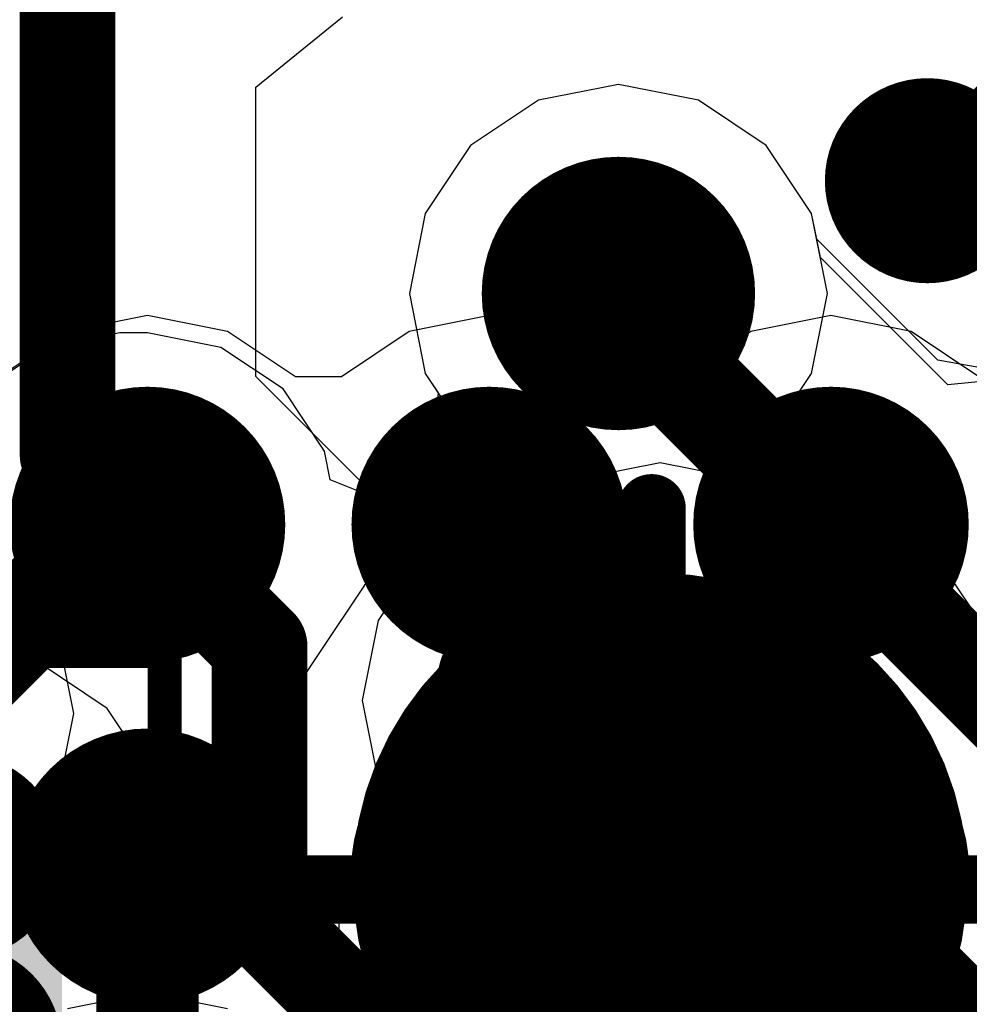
# Model space of a CAD drawing. Header units: millimetres. Extents: x -2 to 68, y -2 to 27.4.
# Tile 407 of 594: x 39.9 to 41.3, y 17.3 to 18.7. Entities that reach past the tile are written whole.
import ezdxf

# ---------------------------------------------------------------- set-up
doc = ezdxf.new("R2010")
doc.units = ezdxf.units.MM
for name, color, linetype in [('BottomLayer', 5, 'Continuous'), ('BottomPaste', 16, 'Continuous'), ('BottomSolder', 6, 'Continuous'), ('DrillGuide', 244, 'Continuous'), ('Mechanical10', 56, 'Continuous'), ('Mechanical6', 56, 'Continuous'), ('Mechanical88', 56, 'Continuous'), ('MidLayer1', 16, 'Continuous'), ('MidLayer2', 76, 'Continuous'), ('MidLayer3', 90, 'Continuous'), ('MidLayer4', 156, 'Continuous'), ('MidLayer5', 130, 'Continuous'), ('MidLayer6', 216, 'Continuous'), ('MidLayer7', 6, 'Continuous'), ('MidLayer8', 54, 'Continuous'), ('MultiLayer', 9, 'Continuous'), ('TopLayer', 1, 'Continuous'), ('TopPaste', 8, 'Continuous'), ('TopSolder', 216, 'Continuous'), ('ViaHoleLayer', 16, 'Continuous')]:
    doc.layers.add(name, color=color, linetype=linetype)

# ---------------------------------------------------------------- blocks, each defined once
blk = doc.blocks.new('TP_0_8MM_B_76')
at = {"layer": 'BottomLayer', "const_width": 0.4001}
blk.add_lwpolyline([(-0.2, 0, 1), (0.2, 0, 1)], format="xyb", close=True, dxfattribs=at)
at = {"layer": 'BottomSolder', "const_width": 0.45}
blk.add_lwpolyline([(-0.225, 0, 1), (0.225, 0, 1)], format="xyb", close=True, dxfattribs=at)
blk = doc.blocks.new('BGA486C50P27X27_1400X1400X125_227')
at = {"layer": 'TopLayer', "const_width": 0.1}
for points in [[(1.95, -4, 1), (2.05, -4, 1)], [(2.45, -4, 1), (2.55, -4, 1)], [(1.95, -4.5, 1), (2.05, -4.5, 1)], [(2.45, -4.5, 1), (2.55, -4.5, 1)], [(1.95, -5, 1), (2.05, -5, 1)], [(2.45, -5, 1), (2.55, -5, 1)]]:
    blk.add_lwpolyline(points, format="xyb", close=True, dxfattribs=at)
at = {"layer": 'TopPaste', "const_width": 0.1}
for points in [[(1.95, -4, 1), (2.05, -4, 1)], [(2.45, -4, 1), (2.55, -4, 1)], [(1.95, -4.5, 1), (2.05, -4.5, 1)], [(2.45, -4.5, 1), (2.55, -4.5, 1)], [(1.95, -5, 1), (2.05, -5, 1)], [(2.45, -5, 1), (2.55, -5, 1)]]:
    blk.add_lwpolyline(points, format="xyb", close=True, dxfattribs=at)
at = {"layer": 'TopSolder', "const_width": 0.2016}
for points in [[(1.8992, -4, 1), (2.1008, -4, 1)], [(2.3992, -4, 1), (2.6008, -4, 1)], [(1.8992, -4.5, 1), (2.1008, -4.5, 1)], [(2.3992, -4.5, 1), (2.6008, -4.5, 1)], [(1.8992, -5, 1), (2.1008, -5, 1)], [(2.3992, -5, 1), (2.6008, -5, 1)]]:
    blk.add_lwpolyline(points, format="xyb", close=True, dxfattribs=at)
blk = doc.blocks.new('CAP_0402_B_352')
at = {"layer": 'BottomLayer', "const_width": 0.1508}
for points in [[(-0.6746, 0.1392, 1), (-0.5238, 0.1392, 1)], [(-0.3462, 0.1392, 1), (-0.1954, 0.1392, 1)], [(0.1954, 0.1392, 1), (0.3462, 0.1392, 1)], [(0.5238, 0.1392, 1), (0.6746, 0.1392, 1)], [(-0.6746, -0.1392, 1), (-0.5238, -0.1392, 1)], [(-0.3462, -0.1392, 1), (-0.1954, -0.1392, 1)], [(0.1954, -0.1392, 1), (0.3462, -0.1392, 1)], [(0.5238, -0.1392, 1), (0.6746, -0.1392, 1)]]:
    blk.add_lwpolyline(points, format="xyb", close=True, dxfattribs=at)
at = {"layer": 'BottomLayer'}
for points in [[(-0.2708, 0.29), (-0.5992, 0.29), (-0.2708, -0.29), (-0.5992, -0.29)], [(0.2708, -0.29), (0.5992, -0.29), (0.2708, 0.29), (0.5992, 0.29)], [(-0.12, 0.1392), (-0.75, 0.1392), (-0.12, -0.1392), (-0.75, -0.1392)], [(0.12, -0.1392), (0.75, -0.1392), (0.12, 0.1392), (0.75, 0.1392)]]:
    blk.add_solid(points, dxfattribs=at)
at = {"layer": 'BottomPaste', "const_width": 0.1508}
for points in [[(-0.6746, 0.1392, 1), (-0.5238, 0.1392, 1)], [(-0.3462, 0.1392, 1), (-0.1954, 0.1392, 1)], [(0.1954, 0.1392, 1), (0.3462, 0.1392, 1)], [(0.5238, 0.1392, 1), (0.6746, 0.1392, 1)], [(-0.6746, -0.1392, 1), (-0.5238, -0.1392, 1)], [(-0.3462, -0.1392, 1), (-0.1954, -0.1392, 1)], [(0.1954, -0.1392, 1), (0.3462, -0.1392, 1)], [(0.5238, -0.1392, 1), (0.6746, -0.1392, 1)]]:
    blk.add_lwpolyline(points, format="xyb", close=True, dxfattribs=at)
at = {"layer": 'BottomPaste'}
for points in [[(-0.2708, 0.29), (-0.5992, 0.29), (-0.2708, -0.29), (-0.5992, -0.29)], [(0.2708, -0.29), (0.5992, -0.29), (0.2708, 0.29), (0.5992, 0.29)], [(-0.12, 0.1392), (-0.75, 0.1392), (-0.12, -0.1392), (-0.75, -0.1392)], [(0.12, -0.1392), (0.75, -0.1392), (0.12, 0.1392), (0.75, 0.1392)]]:
    blk.add_solid(points, dxfattribs=at)
at = {"layer": 'BottomSolder', "const_width": 0.1508}
for points in [[(-0.6746, 0.1392, 1), (-0.5238, 0.1392, 1)], [(-0.3462, 0.1392, 1), (-0.1954, 0.1392, 1)], [(0.1954, 0.1392, 1), (0.3462, 0.1392, 1)], [(0.5238, 0.1392, 1), (0.6746, 0.1392, 1)], [(-0.6746, -0.1392, 1), (-0.5238, -0.1392, 1)], [(-0.3462, -0.1392, 1), (-0.1954, -0.1392, 1)], [(0.1954, -0.1392, 1), (0.3462, -0.1392, 1)], [(0.5238, -0.1392, 1), (0.6746, -0.1392, 1)]]:
    blk.add_lwpolyline(points, format="xyb", close=True, dxfattribs=at)
at = {"layer": 'BottomSolder'}
for points in [[(-0.2708, 0.29), (-0.5992, 0.29), (-0.2708, -0.29), (-0.5992, -0.29)], [(0.2708, -0.29), (0.5992, -0.29), (0.2708, 0.29), (0.5992, 0.29)], [(-0.12, 0.1392), (-0.75, 0.1392), (-0.12, -0.1392), (-0.75, -0.1392)], [(0.12, -0.1392), (0.75, -0.1392), (0.12, 0.1392), (0.75, 0.1392)]]:
    blk.add_solid(points, dxfattribs=at)
at = {"layer": 'Mechanical10', "const_width": 0.12}
for points in [[(-0.53, 0.28), (-0.53, -0.28)], [(0.53, 0.28), (-0.53, 0.28)], [(0.53, 0.28), (0.53, -0.28)], [(0.53, -0.28), (-0.53, -0.28)]]:
    blk.add_lwpolyline(points, dxfattribs=at)
at = {"layer": 'Mechanical10', "const_width": 0.06}
for points in [[(-0.56, 0.28, 1), (-0.5, 0.28, 1)], [(-0.56, 0.28, 1), (-0.5, 0.28, 1)], [(0.5, 0.28, 1), (0.56, 0.28, 1)], [(0.5, 0.28, 1), (0.56, 0.28, 1)], [(-0.56, -0.28, 1), (-0.5, -0.28, 1)], [(-0.56, -0.28, 1), (-0.5, -0.28, 1)], [(0.5, -0.28, 1), (0.56, -0.28, 1)], [(0.5, -0.28, 1), (0.56, -0.28, 1)]]:
    blk.add_lwpolyline(points, format="xyb", close=True, dxfattribs=at)
at = {"layer": 'Mechanical6', "const_width": 0.05}
for points in [[(-0.9, 0.44), (-0.9, -0.44)], [(0.9, 0.44), (-0.9, 0.44)], [(0.9, 0.44), (0.9, -0.44)], [(0, 0.22), (0, -0.22)], [(0.22, 0), (-0.22, 0)], [(0.9, -0.44), (-0.9, -0.44)]]:
    blk.add_lwpolyline(points, dxfattribs=at)
at = {"layer": 'Mechanical6'}
for points, const_width in [([(-0.9125, 0.44, 1), (-0.8875, 0.44, 1)], 0.025), ([(-0.9125, 0.44, 1), (-0.8875, 0.44, 1)], 0.025), ([(0.8875, 0.44, 1), (0.9125, 0.44, 1)], 0.025), ([(0.8875, 0.44, 1), (0.9125, 0.44, 1)], 0.025), ([(-0.0125, 0.22, 1), (0.0125, 0.22, 1)], 0.025), ([(0.165, 0, 1), (-0.165, 0, 1)], 0.05), ([(-0.2325, 0, 1), (-0.2075, 0, 1)], 0.025), ([(-0.1775, 0, 1), (-0.1525, 0, 1)], 0.025), ([(0.1525, 0, 1), (0.1775, 0, 1)], 0.025), ([(0.2075, 0, 1), (0.2325, 0, 1)], 0.025), ([(-0.0125, -0.22, 1), (0.0125, -0.22, 1)], 0.025), ([(-0.9125, -0.44, 1), (-0.8875, -0.44, 1)], 0.025), ([(-0.9125, -0.44, 1), (-0.8875, -0.44, 1)], 0.025), ([(0.8875, -0.44, 1), (0.9125, -0.44, 1)], 0.025), ([(0.8875, -0.44, 1), (0.9125, -0.44, 1)], 0.025)]:
    blk.add_lwpolyline(points, format="xyb", close=True, dxfattribs=dict(at, const_width=const_width))

msp = doc.modelspace()

# ---------------------------------------------------------------- linework, layer by layer
at = {"layer": 'BottomLayer'}
for p, q in [((40, 20), (40, 17.9163)), ((40.875, 18.0904), (40.6409, 18.0438)), ((41.1091, 18.0438), (40.875, 18.0904)), ((40.6409, 18.0438), (40.4424, 17.9112)), ((41.3076, 17.9112), (41.1091, 18.0438)), ((40, 17.9163), (39.873, 17.8162)), ((40.4424, 17.9112), (40.3098, 17.7127)), ((41.4402, 17.7127), (41.3076, 17.9112)), ((39.9666, 17.7975), (39.8492, 17.8209)), ((40.0661, 17.7311), (39.9666, 17.7975)), ((40.1325, 17.6316), (40.0661, 17.7311)), ((40.3098, 17.7127), (40.2778, 17.5521)), ((40.1483, 17.5521), (40.1325, 17.6316)), ((40.2778, 17.5521), (40.1483, 17.5521))]:
    msp.add_line(p, q, dxfattribs=at)
for points, const_width in [([(41.191, 18.503, 1), (41.341, 18.503, 1)], 0.15), ([(41.2285, 18.503, 1), (41.3035, 18.503, 1)], 0.075), ([(41.2487, 18.4828, 1), (41.3237, 18.4828, 1)], 0.075), ([(41.2487, 18.4828, 1), (41.3237, 18.4828, 1)], 0.075), ([(40.8375, 17.4661, 1), (40.8875, 17.4661, 1)], 0.05), ([(40.8375, 17.4661, 1), (40.8875, 17.4661, 1)], 0.05), ([(40.85, 17.4786, 1), (40.9, 17.4786, 1)], 0.05)]:
    msp.add_lwpolyline(points, format="xyb", close=True, dxfattribs=dict(at, const_width=const_width))
for points, const_width in [([(41.266, 18.503), (41.2862, 18.4828)], 0.15), ([(41.2862, 18.4828), (41.7422, 18.4828)], 0.15), ([(40.8625, 17.4661), (40.875, 17.4786)], 0.1), ([(40.8625, 16.5125), (40.8625, 17.4661)], 0.1)]:
    msp.add_lwpolyline(points, dxfattribs=dict(at, const_width=const_width))
at = {"layer": 'DrillGuide'}
for points, const_width in [([(41.241, 18.503, 1), (41.291, 18.503, 1)], 0.05), ([(40.764, 18.338, 1), (40.864, 18.338, 1)], 0.1), ([(40.1, 18, 1), (40.15, 18, 1)], 0.05), ([(41.1, 18, 1), (41.15, 18, 1)], 0.05), ([(40.6949, 17.7425, 1), (40.7949, 17.7425, 1)], 0.1), ([(40.1, 17.5, 1), (40.15, 17.5, 1)], 0.05), ([(41.1, 17.5, 1), (41.15, 17.5, 1)], 0.05)]:
    msp.add_lwpolyline(points, format="xyb", close=True, dxfattribs=dict(at, const_width=const_width))
at = {"layer": 'Mechanical88', "const_width": 0.1}
for points in [[(40.8625, 17.4661), (40.8625, 18.0238)], [(40.3047, 17.4661), (40.8625, 17.4661)], [(40.8625, 17.4661), (41.4203, 17.4661)], [(40.8625, 16.9083), (40.8625, 17.4661)]]:
    msp.add_lwpolyline(points, dxfattribs=at)
at = {"layer": 'Mechanical88', "const_width": 0.05}
for points in [[(40.8375, 18.0238, 1), (40.8875, 18.0238, 1)], [(40.2797, 17.4661, 1), (40.3297, 17.4661, 1)], [(40.8375, 17.4661, 1), (40.8875, 17.4661, 1)], [(40.8375, 17.4661, 1), (40.8875, 17.4661, 1)], [(40.8375, 17.4661, 1), (40.8875, 17.4661, 1)], [(40.8375, 17.4661, 1), (40.8875, 17.4661, 1)]]:
    msp.add_lwpolyline(points, format="xyb", close=True, dxfattribs=at)
at = {"layer": 'MidLayer1'}
for p, q in [((40.814, 18.6439), (40.6969, 18.6206)), ((40.9311, 18.6206), (40.814, 18.6439)), ((40.6969, 18.6206), (40.5977, 18.5543)), ((41.0303, 18.5543), (40.9311, 18.6206)), ((40.5977, 18.5543), (40.5314, 18.4551)), ((41.0966, 18.4551), (41.0303, 18.5543)), ((40.5314, 18.4551), (40.5081, 18.338)), ((41.1041, 18.4174), (41.0966, 18.4551)), ((41.2811, 18.2404), (41.1041, 18.4174)), ((40.5081, 18.338), (40.5314, 18.2209)), ((40.0844, 18.2804), (39.9771, 18.259)), ((40.125, 18.2804), (40.0844, 18.2804)), ((40.2323, 18.259), (40.125, 18.2804)), ((39.9771, 18.259), (39.8861, 18.1983)), ((40.3233, 18.1983), (40.2323, 18.259)), ((41.4177, 18.2163), (41.2811, 18.2404)), ((40.5314, 18.2209), (40.5865, 18.1385)), ((40.384, 18.1073), (40.3233, 18.1983)), ((40.5865, 18.1385), (40.5963, 18.1116)), ((40.3924, 18.0652), (40.384, 18.1073)), ((40.5963, 18.1116), (40.5886, 18.0565)), ((40.5265, 18.0118), (40.3924, 18.0652)), ((40.5886, 18.0565), (40.5265, 18.0118)), ((40.4423, 17.5075), (40.5298, 17.5254)), ((40.5298, 17.5254), (40.6279, 17.4599)), ((40.4054, 17.4821), (40.4423, 17.5075)), ((40.4054, 17.1294), (40.4054, 17.4821)), ((40.6279, 17.4599), (40.7449, 17.4366)), ((40.7449, 17.4366), (40.7841, 17.4444)), ((40.7841, 17.4444), (40.9267, 17.3017)), ((41.3233, 17.3017), (41.384, 17.3927)), ((40.9267, 17.3017), (41.0177, 17.241)), ((41.2323, 17.241), (41.3233, 17.3017))]:
    msp.add_line(p, q, dxfattribs=at)
for points, const_width in [([(40.714, 18.338, 1), (40.914, 18.338, 1)], 0.2), ([(40.7765, 18.338, 1), (40.8515, 18.338, 1)], 0.075), ([(40.7765, 18.311, 1), (40.8515, 18.311, 1)], 0.075), ([(40.7765, 18.311, 1), (40.8515, 18.311, 1)], 0.075), ([(40.05, 18, 1), (40.2, 18, 1)], 0.15), ([(41.05, 18, 1), (41.2, 18, 1)], 0.15), ([(40.0469, 18, 1), (40.1219, 18, 1)], 0.075), ([(40.0469, 18, 1), (40.1219, 18, 1)], 0.075), ([(40.0875, 18, 1), (40.1625, 18, 1)], 0.075), ([(41.0875, 18, 1), (41.1625, 18, 1)], 0.075), ([(40.6449, 17.7425, 1), (40.8449, 17.7425, 1)], 0.2), ([(40.7074, 17.7425, 1), (40.7824, 17.7425, 1)], 0.075), ([(40.845, 17.7425, 1), (40.92, 17.7425, 1)], 0.075), ([(40.845, 17.7425, 1), (40.92, 17.7425, 1)], 0.075), ([(40.05, 17.5, 1), (40.2, 17.5, 1)], 0.15), ([(41.05, 17.5, 1), (41.2, 17.5, 1)], 0.15), ([(40.0875, 17.5, 1), (40.1625, 17.5, 1)], 0.075), ([(41.0875, 17.5, 1), (41.1625, 17.5, 1)], 0.075)]:
    msp.add_lwpolyline(points, format="xyb", close=True, dxfattribs=dict(at, const_width=const_width))
at = {"layer": 'MidLayer1', "const_width": 0.15}
for points in [[(40.814, 18.311), (40.814, 18.338)], [(40.814, 18.311), (41.125, 18)], [(39.8557, 17.7713), (40.0844, 18)], [(40.0844, 18), (40.125, 18)], [(40.7449, 17.7425), (40.8825, 17.7425)], [(40.8825, 17.7425), (41.125, 17.5)], [(40.125, 17.009), (40.125, 17.5)]]:
    msp.add_lwpolyline(points, dxfattribs=at)
at = {"layer": 'MidLayer2'}
for p, q in [((40.2833, 18.6398), (40.4103, 18.7426)), ((40.2833, 18.2168), (40.2833, 18.6398)), ((40.814, 18.6439), (40.6969, 18.6206)), ((40.9311, 18.6206), (40.814, 18.6439)), ((40.6969, 18.6206), (40.5977, 18.5543)), ((41.0303, 18.5543), (40.9311, 18.6206)), ((40.5977, 18.5543), (40.5314, 18.4551)), ((41.0966, 18.4551), (41.0303, 18.5543)), ((40.5314, 18.4551), (40.5081, 18.338)), ((41.1094, 18.3907), (41.0966, 18.4551)), ((41.2958, 18.2043), (41.1094, 18.3907)), ((40.5081, 18.338), (40.5314, 18.2209)), ((40.4525, 18.0475), (40.2833, 18.2168)), ((40.5314, 18.2209), (40.5503, 18.1927)), ((41.4177, 18.2163), (41.2958, 18.2043)), ((40.5503, 18.1927), (40.5393, 18.0893)), ((40.5393, 18.0893), (40.4972, 18.0454)), ((40.4972, 18.0454), (40.4525, 18.0475))]:
    msp.add_line(p, q, dxfattribs=at)
at = {"layer": 'MidLayer2', "const_width": 0.14}
for points in [[(40.008, 18.1027), (40.008, 19.219)], [(40.814, 18.2968), (40.814, 18.338)], [(40.814, 18.2968), (41.4807, 17.63)], [(40.008, 18.1027), (40.289, 17.8218)], [(40.289, 17.426), (40.289, 17.8218)], [(40.7449, 17.7425), (40.8518, 17.7425)], [(40.8518, 17.7425), (41.9552, 16.639)], [(40.289, 17.426), (40.5866, 17.1284)]]:
    msp.add_lwpolyline(points, dxfattribs=at)
at = {"layer": 'MidLayer2'}
for points, const_width in [([(40.714, 18.338, 1), (40.914, 18.338, 1)], 0.2), ([(40.779, 18.338, 1), (40.849, 18.338, 1)], 0.07), ([(40.779, 18.2968, 1), (40.849, 18.2968, 1)], 0.07), ([(40.779, 18.2968, 1), (40.849, 18.2968, 1)], 0.07), ([(39.973, 18.1027, 1), (40.043, 18.1027, 1)], 0.07), ([(39.973, 18.1027, 1), (40.043, 18.1027, 1)], 0.07), ([(40.6449, 17.7425, 1), (40.8449, 17.7425, 1)], 0.2), ([(40.254, 17.8218, 1), (40.324, 17.8218, 1)], 0.07), ([(40.254, 17.8218, 1), (40.324, 17.8218, 1)], 0.07), ([(40.7099, 17.7425, 1), (40.7799, 17.7425, 1)], 0.07), ([(40.8168, 17.7425, 1), (40.8868, 17.7425, 1)], 0.07), ([(40.8168, 17.7425, 1), (40.8868, 17.7425, 1)], 0.07), ([(40.254, 17.426, 1), (40.324, 17.426, 1)], 0.07), ([(40.254, 17.426, 1), (40.324, 17.426, 1)], 0.07)]:
    msp.add_lwpolyline(points, format="xyb", close=True, dxfattribs=dict(at, const_width=const_width))
at = {"layer": 'MidLayer3'}
for p, q in [((40.814, 18.6439), (40.6969, 18.6206)), ((40.9311, 18.6206), (40.814, 18.6439)), ((40.6969, 18.6206), (40.5977, 18.5543)), ((41.0303, 18.5543), (40.9311, 18.6206)), ((40.5977, 18.5543), (40.5314, 18.4551)), ((41.0966, 18.4551), (41.0303, 18.5543)), ((40.5314, 18.4551), (40.5081, 18.338)), ((41.1199, 18.338), (41.0966, 18.4551)), ((40.5081, 18.338), (40.5314, 18.2209)), ((41.0966, 18.2209), (41.1199, 18.338)), ((40.5314, 18.2209), (40.5865, 18.1385)), ((41.0303, 18.1217), (41.0966, 18.2209)), ((40.5865, 18.1385), (40.5959, 18.1127)), ((40.9881, 18.0935), (41.0303, 18.1217)), ((40.5959, 18.1127), (40.5708, 17.9869)), ((40.963, 17.9678), (40.9881, 18.0935)), ((40.5708, 17.9869), (40.5287, 17.9588)), ((40.9725, 17.942), (40.963, 17.9678)), ((40.5287, 17.9588), (40.4623, 17.8595)), ((39.9938, 17.8405), (39.9274, 17.9397)), ((41.0275, 17.8595), (40.9725, 17.942)), ((40.4623, 17.8595), (40.4391, 17.7425)), ((41.0508, 17.7425), (41.0275, 17.8595)), ((40.017, 17.7235), (39.9938, 17.8405)), ((40.4391, 17.7425), (40.4623, 17.6254)), ((41.0275, 17.6254), (41.0508, 17.7425)), ((39.9938, 17.6064), (40.017, 17.7235)), ((40.4623, 17.6254), (40.5287, 17.5262)), ((40.9612, 17.5262), (41.0275, 17.6254)), ((39.9274, 17.5072), (39.9938, 17.6064)), ((40.5287, 17.5262), (40.6279, 17.4599)), ((40.862, 17.4599), (40.9612, 17.5262)), ((40.6279, 17.4599), (40.7449, 17.4366)), ((40.7449, 17.4366), (40.862, 17.4599)), ((40.125, 17.3149), (40.0079, 17.2916)), ((40.2421, 17.2916), (40.125, 17.3149))]:
    msp.add_line(p, q, dxfattribs=at)
at = {"layer": 'MidLayer3', "const_width": 0.2}
for points in [[(40.714, 18.338, 1), (40.914, 18.338, 1)], [(40.6449, 17.7425, 1), (40.8449, 17.7425, 1)]]:
    msp.add_lwpolyline(points, format="xyb", close=True, dxfattribs=at)
at = {"layer": 'MidLayer4'}
for p, q in [((40.814, 18.6439), (40.6969, 18.6206)), ((40.9311, 18.6206), (40.814, 18.6439)), ((40.6969, 18.6206), (40.5977, 18.5543)), ((41.0303, 18.5543), (40.9311, 18.6206)), ((40.5977, 18.5543), (40.5314, 18.4551)), ((41.0966, 18.4551), (41.0303, 18.5543)), ((40.5314, 18.4551), (40.5081, 18.338)), ((41.1199, 18.338), (41.0966, 18.4551)), ((40.5081, 18.338), (40.5314, 18.2209)), ((41.0966, 18.2209), (41.1199, 18.338)), ((40.5314, 18.2209), (40.5865, 18.1385)), ((41.0303, 18.1217), (41.0966, 18.2209)), ((40.5865, 18.1385), (40.5959, 18.1127)), ((40.9881, 18.0935), (41.0303, 18.1217)), ((40.5959, 18.1127), (40.5708, 17.9869)), ((40.963, 17.9678), (40.9881, 18.0935)), ((40.5708, 17.9869), (40.5287, 17.9588)), ((40.9725, 17.942), (40.963, 17.9678)), ((40.5287, 17.9588), (40.4623, 17.8595)), ((39.9938, 17.8405), (39.9274, 17.9397)), ((41.0275, 17.8595), (40.9725, 17.942)), ((40.4623, 17.8595), (40.4391, 17.7425)), ((41.0508, 17.7425), (41.0275, 17.8595)), ((40.017, 17.7235), (39.9938, 17.8405)), ((40.4391, 17.7425), (40.4623, 17.6254)), ((41.0275, 17.6254), (41.0508, 17.7425)), ((39.9938, 17.6064), (40.017, 17.7235)), ((40.4623, 17.6254), (40.5287, 17.5262)), ((40.9612, 17.5262), (41.0275, 17.6254)), ((39.9274, 17.5072), (39.9938, 17.6064)), ((40.5287, 17.5262), (40.6279, 17.4599)), ((40.862, 17.4599), (40.9612, 17.5262)), ((40.6279, 17.4599), (40.7449, 17.4366)), ((40.7449, 17.4366), (40.862, 17.4599)), ((40.125, 17.3149), (40.0079, 17.2916)), ((40.2421, 17.2916), (40.125, 17.3149))]:
    msp.add_line(p, q, dxfattribs=at)
at = {"layer": 'MidLayer4', "const_width": 0.15}
for points in [[(41.3066, 18.503), (41.4666, 18.663)], [(41.266, 18.503), (41.3066, 18.503)]]:
    msp.add_lwpolyline(points, dxfattribs=at)
at = {"layer": 'MidLayer4'}
for points, const_width in [([(41.191, 18.503, 1), (41.341, 18.503, 1)], 0.15), ([(41.2285, 18.503, 1), (41.3035, 18.503, 1)], 0.075), ([(41.2691, 18.503, 1), (41.3441, 18.503, 1)], 0.075), ([(41.2691, 18.503, 1), (41.3441, 18.503, 1)], 0.075), ([(40.714, 18.338, 1), (40.914, 18.338, 1)], 0.2), ([(40.6449, 17.7425, 1), (40.8449, 17.7425, 1)], 0.2)]:
    msp.add_lwpolyline(points, format="xyb", close=True, dxfattribs=dict(at, const_width=const_width))
at = {"layer": 'MidLayer5'}
for p, q in [((40.814, 18.6439), (40.6969, 18.6206)), ((40.9311, 18.6206), (40.814, 18.6439)), ((40.6969, 18.6206), (40.5977, 18.5543)), ((41.0303, 18.5543), (40.9311, 18.6206)), ((40.5977, 18.5543), (40.5314, 18.4551)), ((41.0966, 18.4551), (41.0303, 18.5543)), ((40.5314, 18.4551), (40.5081, 18.338)), ((41.1199, 18.338), (41.0966, 18.4551)), ((40.5081, 18.338), (40.5314, 18.2209)), ((41.0966, 18.2209), (41.1199, 18.338)), ((40.5314, 18.2209), (40.5865, 18.1385)), ((41.0303, 18.1217), (41.0966, 18.2209)), ((40.5865, 18.1385), (40.5959, 18.1127)), ((40.9881, 18.0935), (41.0303, 18.1217)), ((40.5959, 18.1127), (40.5708, 17.9869)), ((40.963, 17.9678), (40.9881, 18.0935)), ((40.5708, 17.9869), (40.5287, 17.9588)), ((40.9725, 17.942), (40.963, 17.9678)), ((40.5287, 17.9588), (40.4623, 17.8595)), ((39.9938, 17.8405), (39.9274, 17.9397)), ((41.0275, 17.8595), (40.9725, 17.942)), ((40.4623, 17.8595), (40.4391, 17.7425)), ((41.0508, 17.7425), (41.0275, 17.8595)), ((40.017, 17.7235), (39.9938, 17.8405)), ((40.4391, 17.7425), (40.4623, 17.6254)), ((41.0275, 17.6254), (41.0508, 17.7425)), ((39.9938, 17.6064), (40.017, 17.7235)), ((40.4623, 17.6254), (40.5287, 17.5262)), ((40.9612, 17.5262), (41.0275, 17.6254)), ((39.9274, 17.5072), (39.9938, 17.6064)), ((40.5287, 17.5262), (40.6279, 17.4599)), ((40.862, 17.4599), (40.9612, 17.5262)), ((40.6279, 17.4599), (40.7449, 17.4366)), ((40.7449, 17.4366), (40.862, 17.4599)), ((40.125, 17.3149), (40.0079, 17.2916)), ((40.2421, 17.2916), (40.125, 17.3149))]:
    msp.add_line(p, q, dxfattribs=at)
at = {"layer": 'MidLayer5', "const_width": 0.2}
for points in [[(40.714, 18.338, 1), (40.914, 18.338, 1)], [(40.6449, 17.7425, 1), (40.8449, 17.7425, 1)]]:
    msp.add_lwpolyline(points, format="xyb", close=True, dxfattribs=at)
at = {"layer": 'MidLayer6'}
for p, q in [((40.814, 18.6439), (40.6969, 18.6206)), ((40.9311, 18.6206), (40.814, 18.6439)), ((40.6969, 18.6206), (40.5977, 18.5543)), ((41.0303, 18.5543), (40.9311, 18.6206)), ((40.5977, 18.5543), (40.5314, 18.4551)), ((41.0966, 18.4551), (41.0303, 18.5543)), ((40.5314, 18.4551), (40.5081, 18.338)), ((41.1199, 18.338), (41.0966, 18.4551)), ((40.5081, 18.338), (40.5314, 18.2209)), ((41.0966, 18.2209), (41.1199, 18.338)), ((40.5314, 18.2209), (40.5865, 18.1385)), ((41.0303, 18.1217), (41.0966, 18.2209)), ((40.5865, 18.1385), (40.5959, 18.1127)), ((40.9881, 18.0935), (41.0303, 18.1217)), ((40.5959, 18.1127), (40.5708, 17.9869)), ((40.963, 17.9678), (40.9881, 18.0935)), ((40.5708, 17.9869), (40.5287, 17.9588)), ((40.9725, 17.942), (40.963, 17.9678)), ((40.5287, 17.9588), (40.4623, 17.8595)), ((39.9938, 17.8405), (39.9274, 17.9397)), ((41.0275, 17.8595), (40.9725, 17.942)), ((40.4623, 17.8595), (40.4391, 17.7425)), ((41.0508, 17.7425), (41.0275, 17.8595)), ((40.017, 17.7235), (39.9938, 17.8405)), ((40.4391, 17.7425), (40.4623, 17.6254)), ((41.0275, 17.6254), (41.0508, 17.7425)), ((39.9938, 17.6064), (40.017, 17.7235)), ((40.4623, 17.6254), (40.5287, 17.5262)), ((40.9612, 17.5262), (41.0275, 17.6254)), ((39.9274, 17.5072), (39.9938, 17.6064)), ((40.5287, 17.5262), (40.6279, 17.4599)), ((40.862, 17.4599), (40.9612, 17.5262)), ((40.6279, 17.4599), (40.7449, 17.4366)), ((40.7449, 17.4366), (40.862, 17.4599)), ((40.125, 17.3149), (40.0079, 17.2916)), ((40.2421, 17.2916), (40.125, 17.3149))]:
    msp.add_line(p, q, dxfattribs=at)
at = {"layer": 'MidLayer6', "const_width": 0.2}
for points in [[(40.714, 18.338, 1), (40.914, 18.338, 1)], [(40.6449, 17.7425, 1), (40.8449, 17.7425, 1)]]:
    msp.add_lwpolyline(points, format="xyb", close=True, dxfattribs=at)
at = {"layer": 'MidLayer7'}
for p, q in [((40.814, 18.6439), (40.6969, 18.6206)), ((40.9311, 18.6206), (40.814, 18.6439)), ((40.6969, 18.6206), (40.5977, 18.5543)), ((41.0303, 18.5543), (40.9311, 18.6206)), ((40.5977, 18.5543), (40.5314, 18.4551)), ((41.0966, 18.4551), (41.0303, 18.5543)), ((40.5314, 18.4551), (40.5081, 18.338)), ((41.1199, 18.338), (41.0966, 18.4551)), ((40.5081, 18.338), (40.5314, 18.2209)), ((41.0966, 18.2209), (41.1199, 18.338)), ((40.5314, 18.2209), (40.5865, 18.1385)), ((41.0303, 18.1217), (41.0966, 18.2209)), ((40.5865, 18.1385), (40.5959, 18.1127)), ((40.9881, 18.0935), (41.0303, 18.1217)), ((40.5959, 18.1127), (40.5708, 17.9869)), ((40.963, 17.9678), (40.9881, 18.0935)), ((40.5708, 17.9869), (40.5287, 17.9588)), ((40.9725, 17.942), (40.963, 17.9678)), ((40.5287, 17.9588), (40.4623, 17.8595)), ((39.9938, 17.8405), (39.9274, 17.9397)), ((41.0275, 17.8595), (40.9725, 17.942)), ((40.4623, 17.8595), (40.4391, 17.7425)), ((41.0508, 17.7425), (41.0275, 17.8595)), ((40.017, 17.7235), (39.9938, 17.8405)), ((40.4391, 17.7425), (40.4623, 17.6254)), ((41.0275, 17.6254), (41.0508, 17.7425)), ((39.9938, 17.6064), (40.017, 17.7235)), ((40.4623, 17.6254), (40.5287, 17.5262)), ((40.9612, 17.5262), (41.0275, 17.6254)), ((39.9274, 17.5072), (39.9938, 17.6064)), ((40.5287, 17.5262), (40.6279, 17.4599)), ((40.862, 17.4599), (40.9612, 17.5262)), ((40.6279, 17.4599), (40.7449, 17.4366)), ((40.7449, 17.4366), (40.862, 17.4599)), ((40.125, 17.3149), (40.0079, 17.2916)), ((40.2421, 17.2916), (40.125, 17.3149))]:
    msp.add_line(p, q, dxfattribs=at)
at = {"layer": 'MidLayer7', "const_width": 0.2}
for points in [[(40.714, 18.338, 1), (40.914, 18.338, 1)], [(40.6449, 17.7425, 1), (40.8449, 17.7425, 1)]]:
    msp.add_lwpolyline(points, format="xyb", close=True, dxfattribs=at)
at = {"layer": 'MidLayer8'}
for p, q in [((40.814, 18.6439), (40.6969, 18.6206)), ((40.9311, 18.6206), (40.814, 18.6439)), ((40.6969, 18.6206), (40.5977, 18.5543)), ((41.0303, 18.5543), (40.9311, 18.6206)), ((40.5977, 18.5543), (40.5314, 18.4551)), ((41.0966, 18.4551), (41.0303, 18.5543)), ((40.5314, 18.4551), (40.5081, 18.338)), ((41.1199, 18.338), (41.0966, 18.4551)), ((40.5081, 18.338), (40.5314, 18.2209)), ((41.0966, 18.2209), (41.1199, 18.338)), ((40.5314, 18.2209), (40.5865, 18.1385)), ((41.0303, 18.1217), (41.0966, 18.2209)), ((40.5865, 18.1385), (40.5959, 18.1127)), ((40.9881, 18.0935), (41.0303, 18.1217)), ((40.5959, 18.1127), (40.5708, 17.9869)), ((40.963, 17.9678), (40.9881, 18.0935)), ((40.5708, 17.9869), (40.5287, 17.9588)), ((40.9725, 17.942), (40.963, 17.9678)), ((40.5287, 17.9588), (40.4623, 17.8595)), ((39.9938, 17.8405), (39.9274, 17.9397)), ((41.0275, 17.8595), (40.9725, 17.942)), ((40.4623, 17.8595), (40.4391, 17.7425)), ((41.0508, 17.7425), (41.0275, 17.8595)), ((40.017, 17.7235), (39.9938, 17.8405)), ((40.4391, 17.7425), (40.4623, 17.6254)), ((41.0275, 17.6254), (41.0508, 17.7425)), ((39.9938, 17.6064), (40.017, 17.7235)), ((40.4623, 17.6254), (40.5287, 17.5262)), ((40.9612, 17.5262), (41.0275, 17.6254)), ((39.9274, 17.5072), (39.9938, 17.6064)), ((40.5287, 17.5262), (40.6279, 17.4599)), ((40.862, 17.4599), (40.9612, 17.5262)), ((40.6279, 17.4599), (40.7449, 17.4366)), ((40.7449, 17.4366), (40.862, 17.4599)), ((40.125, 17.3149), (40.0079, 17.2916)), ((40.2421, 17.2916), (40.125, 17.3149))]:
    msp.add_line(p, q, dxfattribs=at)
at = {"layer": 'MidLayer8', "const_width": 0.2}
for points in [[(40.714, 18.338, 1), (40.914, 18.338, 1)], [(40.6449, 17.7425, 1), (40.8449, 17.7425, 1)]]:
    msp.add_lwpolyline(points, format="xyb", close=True, dxfattribs=at)
at = {"layer": 'MultiLayer'}
for points, const_width in [([(41.191, 18.503, 1), (41.341, 18.503, 1)], 0.15), ([(40.714, 18.338, 1), (40.914, 18.338, 1)], 0.2), ([(40.05, 18, 1), (40.2, 18, 1)], 0.15), ([(41.05, 18, 1), (41.2, 18, 1)], 0.15), ([(40.6449, 17.7425, 1), (40.8449, 17.7425, 1)], 0.2), ([(40.05, 17.5, 1), (40.2, 17.5, 1)], 0.15), ([(41.05, 17.5, 1), (41.2, 17.5, 1)], 0.15)]:
    msp.add_lwpolyline(points, format="xyb", close=True, dxfattribs=dict(at, const_width=const_width))
at = {"layer": 'TopLayer'}
for p, q in [((40.125, 18.3059), (40.0079, 18.2826)), ((40.125, 18.3059), (40.0079, 18.2826)), ((40.2421, 18.2826), (40.125, 18.3059)), ((40.2421, 18.2826), (40.125, 18.3059)), ((40.625, 18.3059), (40.5079, 18.2826)), ((40.625, 18.3059), (40.5079, 18.2826)), ((40.742, 18.2826), (40.625, 18.3059)), ((40.742, 18.2826), (40.625, 18.3059)), ((41.125, 18.3059), (41.0079, 18.2826)), ((41.125, 18.3059), (41.0079, 18.2826)), ((41.2421, 18.2826), (41.125, 18.3059)), ((41.2421, 18.2826), (41.125, 18.3059)), ((40.0079, 18.2826), (39.9087, 18.2163)), ((40.0079, 18.2826), (39.9087, 18.2163)), ((40.3413, 18.2163), (40.2421, 18.2826)), ((40.3413, 18.2163), (40.2421, 18.2826)), ((40.5079, 18.2826), (40.4087, 18.2163)), ((40.5079, 18.2826), (40.4087, 18.2163)), ((40.8413, 18.2163), (40.742, 18.2826)), ((40.8413, 18.2163), (40.742, 18.2826)), ((41.0079, 18.2826), (40.9087, 18.2163)), ((41.0079, 18.2826), (40.9087, 18.2163)), ((41.3413, 18.2163), (41.2421, 18.2826)), ((41.3413, 18.2163), (41.2421, 18.2826)), ((40.4087, 18.2163), (40.3413, 18.2163)), ((40.4087, 18.2163), (40.3413, 18.2163)), ((40.9087, 18.2163), (40.8413, 18.2163)), ((40.9087, 18.2163), (40.8413, 18.2163))]:
    msp.add_line(p, q, dxfattribs=at)
at = {"layer": 'TopLayer', "const_width": 0.15}
for points in [[(40.05, 18, 1), (40.2, 18, 1)], [(41.05, 18, 1), (41.2, 18, 1)], [(40.05, 17.5, 1), (40.2, 17.5, 1)], [(41.05, 17.5, 1), (41.2, 17.5, 1)]]:
    msp.add_lwpolyline(points, format="xyb", close=True, dxfattribs=at)
at = {"layer": 'ViaHoleLayer'}
for points, const_width in [([(41.241, 18.503, 1), (41.291, 18.503, 1)], 0.05), ([(40.764, 18.338, 1), (40.864, 18.338, 1)], 0.1), ([(40.1, 18, 1), (40.15, 18, 1)], 0.05), ([(41.1, 18, 1), (41.15, 18, 1)], 0.05), ([(40.6949, 17.7425, 1), (40.7949, 17.7425, 1)], 0.1), ([(40.1, 17.5, 1), (40.15, 17.5, 1)], 0.05), ([(41.1, 17.5, 1), (41.15, 17.5, 1)], 0.05)]:
    msp.add_lwpolyline(points, format="xyb", close=True, dxfattribs=dict(at, const_width=const_width))

# ---------------------------------------------------------------- block references
for name, p, rotation in [('BGA486C50P27X27_1400X1400X125_227', (36.125, 15.5), 90), ('TP_0_8MM_B_76', (40.875, 17.4786), 180), ('CAP_0402_B_352', (39.25, 17.375), 180)]:
    msp.add_blockref(name, p, dxfattribs=dict(rotation=rotation))

doc.saveas('drawing.dxf')
